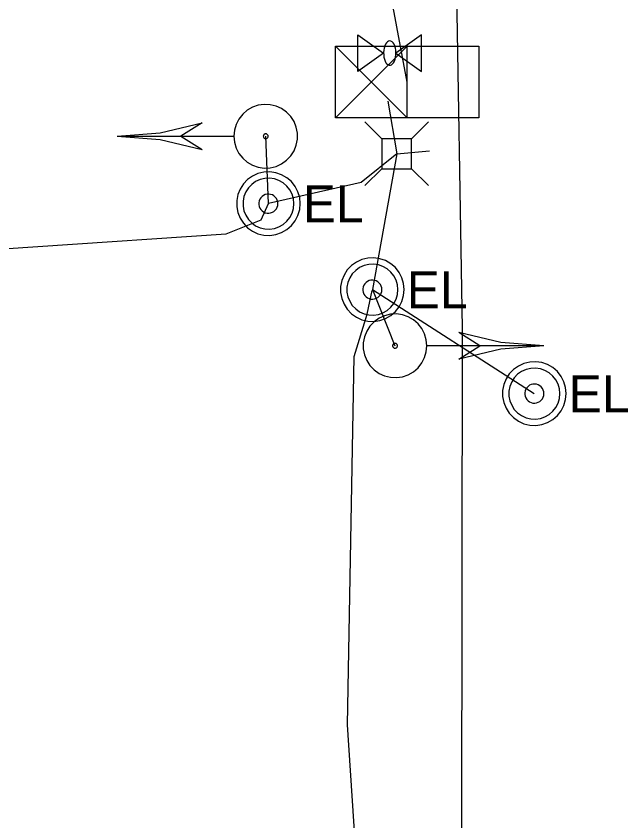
# Model space of a CAD drawing. Extents: x 600849 to 606371, y 330010 to 403088.
# Drawn here: x 602118.4 to 602181.8, y 364984.7 to 365068.1 of the extents above; entities that cross this region are included whole.
import ezdxf

# ---------------------------------------------------------------- set-up
doc = ezdxf.new("R2010")
doc.units = 0
for name, color, linetype in [('E_SIG', 7, 'Continuous'), ('E_UTL_AG', 7, 'Continuous'), ('E_UTL_AG_Bold', 7, 'Continuous'), ('E_UTL_E', 7, 'Continuous'), ('E_UTL_E_UG', 7, 'Continuous'), ('E_UTL_FO_UG', 7, 'Continuous')]:
    doc.layers.add(name, color=color, linetype=linetype)

msp = doc.modelspace()

# ---------------------------------------------------------------- linework, layer by layer
at = {"layer": 'E_SIG'}
for points in [[(602151.491, 365057.546), (602151.491, 365064.971)], [(602151.491, 365064.971), (602166.341, 365064.971)], [(602158.916, 365064.971), (602151.491, 365057.546)], [(602151.491, 365064.971), (602158.916, 365057.546)], [(602158.916, 365057.546), (602158.916, 365064.971)], [(602166.341, 365064.971), (602166.341, 365057.546)], [(602158.916, 365061.258), (602158.916, 365061.258)], [(602140.958, 365055.643), (602141.018, 365055.018), (602141.194, 365054.416), (602141.482, 365053.859), (602141.87, 365053.366), (602142.344, 365052.955), (602142.887, 365052.641), (602143.48, 365052.436), (602144.101, 365052.347), (602144.728, 365052.376), (602145.337, 365052.524), (602145.908, 365052.785), (602146.419, 365053.149), (602146.852, 365053.603), (602147.191, 365054.131), (602147.424, 365054.713), (602147.543, 365055.329), (602147.543, 365055.957), (602147.424, 365056.573), (602147.191, 365057.155), (602146.852, 365057.683), (602146.419, 365058.137), (602145.908, 365058.501), (602145.337, 365058.761), (602144.728, 365058.909), (602144.101, 365058.939), (602143.48, 365058.85), (602142.887, 365058.645), (602142.344, 365058.331), (602141.87, 365057.92), (602141.482, 365057.427), (602141.194, 365056.869), (602141.018, 365056.267), (602140.958, 365055.643)], [(602166.341, 365057.546), (602151.491, 365057.546)], [(602128.858, 365055.643), (602133.311, 365055.989), (602137.658, 365057.018)], [(602137.658, 365057.016), (602135.457, 365055.644)], [(602128.858, 365055.644), (602140.9, 365055.644)], [(602128.858, 365055.643), (602133.311, 365055.297), (602137.658, 365054.268)], [(602135.457, 365055.644), (602137.658, 365054.267)], [(602144.006, 365055.643), (602144.01, 365055.595), (602144.024, 365055.549), (602144.046, 365055.506), (602144.075, 365055.469), (602144.111, 365055.437), (602144.153, 365055.413), (602144.198, 365055.398), (602144.246, 365055.391), (602144.294, 365055.393), (602144.34, 365055.404), (602144.384, 365055.424), (602144.423, 365055.452), (602144.456, 365055.487), (602144.482, 365055.527), (602144.5, 365055.572), (602144.509, 365055.619), (602144.509, 365055.667), (602144.5, 365055.714), (602144.482, 365055.759), (602144.456, 365055.799), (602144.423, 365055.834), (602144.384, 365055.861), (602144.34, 365055.881), (602144.294, 365055.893), (602144.246, 365055.895), (602144.198, 365055.888), (602144.153, 365055.872), (602144.111, 365055.848), (602144.075, 365055.817), (602144.046, 365055.779), (602144.024, 365055.737), (602144.01, 365055.691), (602144.006, 365055.643)], [(602160.946, 365033.934), (602160.886, 365034.558), (602160.71, 365035.16), (602160.422, 365035.718), (602160.034, 365036.211), (602159.56, 365036.622), (602159.017, 365036.936), (602158.424, 365037.141), (602157.803, 365037.23), (602157.176, 365037.2), (602156.567, 365037.052), (602155.996, 365036.792), (602155.485, 365036.428), (602155.052, 365035.974), (602154.713, 365035.446), (602154.48, 365034.864), (602154.361, 365034.248), (602154.361, 365033.62), (602154.48, 365033.004), (602154.713, 365032.422), (602155.052, 365031.894), (602155.485, 365031.44), (602155.996, 365031.076), (602156.567, 365030.815), (602157.176, 365030.668), (602157.803, 365030.638), (602158.424, 365030.727), (602159.017, 365030.932), (602159.56, 365031.246), (602160.034, 365031.657), (602160.422, 365032.15), (602160.71, 365032.707), (602160.886, 365033.309), (602160.946, 365033.934)], [(602166.447, 365033.933), (602164.246, 365035.31)], [(602173.046, 365033.934), (602168.593, 365034.28), (602164.246, 365035.309)], [(602157.898, 365033.934), (602157.894, 365033.982), (602157.88, 365034.028), (602157.858, 365034.07), (602157.829, 365034.108), (602157.792, 365034.14), (602157.751, 365034.164), (602157.705, 365034.179), (602157.658, 365034.186), (602157.61, 365034.184), (602157.563, 365034.172), (602157.52, 365034.153), (602157.481, 365034.125), (602157.448, 365034.09), (602157.422, 365034.05), (602157.404, 365034.005), (602157.395, 365033.958), (602157.395, 365033.91), (602157.404, 365033.863), (602157.422, 365033.818), (602157.448, 365033.778), (602157.481, 365033.743), (602157.52, 365033.715), (602157.563, 365033.695), (602157.61, 365033.684), (602157.658, 365033.682), (602157.705, 365033.689), (602157.751, 365033.704), (602157.792, 365033.728), (602157.829, 365033.76), (602157.858, 365033.797), (602157.88, 365033.84), (602157.894, 365033.886), (602157.898, 365033.934)], [(602173.045, 365033.933), (602161.004, 365033.933)], [(602173.046, 365033.934), (602168.593, 365033.588), (602164.246, 365032.559)], [(602164.246, 365032.561), (602166.447, 365033.933)]]:
    msp.add_lwpolyline(points, dxfattribs=at)
at = {"layer": 'E_UTL_AG'}
for points in [[(602153.806, 365062.352), (602153.806, 365066.162)], [(602153.806, 365066.162), (602156.471, 365064.257)], [(602157.106, 365065.527), (602156.985, 365065.504), (602156.87, 365065.436), (602156.762, 365065.325), (602156.667, 365065.176), (602156.588, 365064.994), (602156.528, 365064.785), (602156.488, 365064.556), (602156.471, 365064.317), (602156.477, 365064.076), (602156.506, 365063.841), (602156.556, 365063.622), (602156.626, 365063.425), (602156.713, 365063.258), (602156.815, 365063.128), (602156.927, 365063.038), (602157.045, 365062.992), (602157.166, 365062.992), (602157.285, 365063.038), (602157.397, 365063.128), (602157.498, 365063.258), (602157.586, 365063.425), (602157.656, 365063.622), (602157.706, 365063.841), (602157.734, 365064.076), (602157.74, 365064.317), (602157.723, 365064.556), (602157.683, 365064.785), (602157.623, 365064.994), (602157.544, 365065.176), (602157.449, 365065.325), (602157.342, 365065.436), (602157.226, 365065.504), (602157.106, 365065.527)], [(602160.406, 365066.162), (602157.741, 365064.257)], [(602160.406, 365062.352), (602160.406, 365066.162)], [(602156.471, 365064.257), (602153.806, 365062.352)], [(602157.741, 365064.257), (602160.406, 365062.352)]]:
    msp.add_lwpolyline(points, dxfattribs=at)
at = {"layer": 'E_UTL_AG_Bold'}
for points in [[(602156.274, 365055.379), (602154.522, 365057.131)], [(602159.37, 365055.379), (602161.122, 365057.131)], [(602159.37, 365055.379), (602156.274, 365055.379)], [(602156.274, 365055.379), (602156.274, 365052.283)], [(602159.37, 365052.283), (602159.37, 365055.379)], [(602156.274, 365052.283), (602154.522, 365050.531)], [(602156.274, 365052.283), (602159.37, 365052.283)], [(602159.37, 365052.283), (602161.122, 365050.531)]]:
    msp.add_lwpolyline(points, dxfattribs=at)
at = {"layer": 'E_UTL_E'}
for points in [[(602147.834, 365048.66), (602147.775, 365049.285), (602147.598, 365049.887), (602147.311, 365050.444), (602146.923, 365050.937), (602146.449, 365051.348), (602145.905, 365051.662), (602145.312, 365051.867), (602144.691, 365051.956), (602144.065, 365051.926), (602143.455, 365051.779), (602142.884, 365051.518), (602142.373, 365051.154), (602141.94, 365050.7), (602141.601, 365050.172), (602141.368, 365049.59), (602141.249, 365048.974), (602141.249, 365048.346), (602141.368, 365047.73), (602141.601, 365047.148), (602141.94, 365046.62), (602142.373, 365046.166), (602142.884, 365045.802), (602143.455, 365045.542), (602144.065, 365045.394), (602144.691, 365045.364), (602145.312, 365045.453), (602145.905, 365045.658), (602146.449, 365045.972), (602146.923, 365046.383), (602147.311, 365046.876), (602147.598, 365047.434), (602147.775, 365048.036), (602147.834, 365048.66)], [(602147.834, 365048.66), (602147.775, 365049.285), (602147.598, 365049.887), (602147.311, 365050.444), (602146.923, 365050.937), (602146.449, 365051.348), (602145.905, 365051.662), (602145.312, 365051.867), (602144.691, 365051.956), (602144.065, 365051.926), (602143.455, 365051.779), (602142.884, 365051.518), (602142.373, 365051.154), (602141.94, 365050.7), (602141.601, 365050.172), (602141.368, 365049.59), (602141.249, 365048.974), (602141.249, 365048.346), (602141.368, 365047.73), (602141.601, 365047.148), (602141.94, 365046.62), (602142.373, 365046.166), (602142.884, 365045.802), (602143.455, 365045.542), (602144.065, 365045.394), (602144.691, 365045.364), (602145.312, 365045.453), (602145.905, 365045.658), (602146.449, 365045.972), (602146.923, 365046.383), (602147.311, 365046.876), (602147.598, 365047.434), (602147.775, 365048.036), (602147.834, 365048.66)], [(602147.174, 365048.66), (602147.127, 365049.16), (602146.985, 365049.641), (602146.755, 365050.087), (602146.445, 365050.482), (602146.066, 365050.811), (602145.631, 365051.061), (602145.157, 365051.226), (602144.66, 365051.297), (602144.159, 365051.273), (602143.671, 365051.155), (602143.214, 365050.946), (602142.806, 365050.655), (602142.459, 365050.292), (602142.188, 365049.87), (602142.001, 365049.404), (602141.906, 365048.911), (602141.906, 365048.409), (602142.001, 365047.916), (602142.188, 365047.45), (602142.459, 365047.028), (602142.806, 365046.665), (602143.214, 365046.374), (602143.671, 365046.165), (602144.159, 365046.047), (602144.66, 365046.023), (602145.157, 365046.094), (602145.631, 365046.259), (602146.066, 365046.51), (602146.445, 365046.838), (602146.755, 365047.233), (602146.985, 365047.679), (602147.127, 365048.16), (602147.174, 365048.66)], [(602147.174, 365048.66), (602147.127, 365049.16), (602146.985, 365049.641), (602146.755, 365050.087), (602146.445, 365050.482), (602146.066, 365050.811), (602145.631, 365051.061), (602145.157, 365051.226), (602144.66, 365051.297), (602144.159, 365051.273), (602143.671, 365051.155), (602143.214, 365050.946), (602142.806, 365050.655), (602142.459, 365050.292), (602142.188, 365049.87), (602142.001, 365049.404), (602141.906, 365048.911), (602141.906, 365048.409), (602142.001, 365047.916), (602142.188, 365047.45), (602142.459, 365047.028), (602142.806, 365046.665), (602143.214, 365046.374), (602143.671, 365046.165), (602144.159, 365046.047), (602144.66, 365046.023), (602145.157, 365046.094), (602145.631, 365046.259), (602146.066, 365046.51), (602146.445, 365046.838), (602146.755, 365047.233), (602146.985, 365047.679), (602147.127, 365048.16), (602147.174, 365048.66)], [(602145.524, 365048.66), (602145.506, 365048.847), (602145.453, 365049.028), (602145.367, 365049.195), (602145.251, 365049.343), (602145.109, 365049.466), (602144.946, 365049.561), (602144.768, 365049.622), (602144.581, 365049.649), (602144.393, 365049.64), (602144.211, 365049.596), (602144.039, 365049.517), (602143.886, 365049.408), (602143.756, 365049.272), (602143.654, 365049.114), (602143.584, 365048.939), (602143.549, 365048.754), (602143.549, 365048.566), (602143.584, 365048.381), (602143.654, 365048.206), (602143.756, 365048.048), (602143.886, 365047.912), (602144.039, 365047.803), (602144.211, 365047.724), (602144.393, 365047.68), (602144.581, 365047.671), (602144.768, 365047.698), (602144.946, 365047.76), (602145.109, 365047.854), (602145.251, 365047.977), (602145.367, 365048.125), (602145.453, 365048.292), (602145.506, 365048.473), (602145.524, 365048.66)], [(602145.524, 365048.66), (602145.506, 365048.847), (602145.453, 365049.028), (602145.367, 365049.195), (602145.251, 365049.343), (602145.109, 365049.466), (602144.946, 365049.561), (602144.768, 365049.622), (602144.581, 365049.649), (602144.393, 365049.64), (602144.211, 365049.596), (602144.039, 365049.517), (602143.886, 365049.408), (602143.756, 365049.272), (602143.654, 365049.114), (602143.584, 365048.939), (602143.549, 365048.754), (602143.549, 365048.566), (602143.584, 365048.381), (602143.654, 365048.206), (602143.756, 365048.048), (602143.886, 365047.912), (602144.039, 365047.803), (602144.211, 365047.724), (602144.393, 365047.68), (602144.581, 365047.671), (602144.768, 365047.698), (602144.946, 365047.76), (602145.109, 365047.854), (602145.251, 365047.977), (602145.367, 365048.125), (602145.453, 365048.292), (602145.506, 365048.473), (602145.524, 365048.66)], [(602158.6, 365039.751), (602158.541, 365040.376), (602158.364, 365040.978), (602158.077, 365041.535), (602157.689, 365042.028), (602157.215, 365042.439), (602156.671, 365042.753), (602156.078, 365042.958), (602155.457, 365043.047), (602154.831, 365043.017), (602154.221, 365042.87), (602153.65, 365042.609), (602153.139, 365042.245), (602152.706, 365041.791), (602152.367, 365041.263), (602152.134, 365040.681), (602152.015, 365040.065), (602152.015, 365039.437), (602152.134, 365038.821), (602152.367, 365038.239), (602152.706, 365037.711), (602153.139, 365037.257), (602153.65, 365036.893), (602154.221, 365036.633), (602154.831, 365036.485), (602155.457, 365036.455), (602156.078, 365036.544), (602156.671, 365036.749), (602157.215, 365037.063), (602157.689, 365037.474), (602158.077, 365037.967), (602158.364, 365038.525), (602158.541, 365039.127), (602158.6, 365039.751)], [(602158.6, 365039.751), (602158.541, 365040.376), (602158.364, 365040.978), (602158.077, 365041.535), (602157.689, 365042.028), (602157.215, 365042.439), (602156.671, 365042.753), (602156.078, 365042.958), (602155.457, 365043.047), (602154.831, 365043.017), (602154.221, 365042.87), (602153.65, 365042.609), (602153.139, 365042.245), (602152.706, 365041.791), (602152.367, 365041.263), (602152.134, 365040.681), (602152.015, 365040.065), (602152.015, 365039.437), (602152.134, 365038.821), (602152.367, 365038.239), (602152.706, 365037.711), (602153.139, 365037.257), (602153.65, 365036.893), (602154.221, 365036.633), (602154.831, 365036.485), (602155.457, 365036.455), (602156.078, 365036.544), (602156.671, 365036.749), (602157.215, 365037.063), (602157.689, 365037.474), (602158.077, 365037.967), (602158.364, 365038.525), (602158.541, 365039.127), (602158.6, 365039.751)], [(602157.94, 365039.751), (602157.893, 365040.251), (602157.751, 365040.732), (602157.521, 365041.178), (602157.211, 365041.573), (602156.832, 365041.902), (602156.397, 365042.152), (602155.923, 365042.317), (602155.426, 365042.388), (602154.925, 365042.364), (602154.437, 365042.246), (602153.98, 365042.037), (602153.572, 365041.746), (602153.225, 365041.383), (602152.954, 365040.961), (602152.767, 365040.495), (602152.672, 365040.002), (602152.672, 365039.5), (602152.767, 365039.007), (602152.954, 365038.541), (602153.225, 365038.119), (602153.572, 365037.756), (602153.98, 365037.465), (602154.437, 365037.256), (602154.925, 365037.138), (602155.426, 365037.114), (602155.923, 365037.185), (602156.397, 365037.35), (602156.832, 365037.601), (602157.211, 365037.929), (602157.521, 365038.324), (602157.751, 365038.77), (602157.893, 365039.251), (602157.94, 365039.751)], [(602157.94, 365039.751), (602157.893, 365040.251), (602157.751, 365040.732), (602157.521, 365041.178), (602157.211, 365041.573), (602156.832, 365041.902), (602156.397, 365042.152), (602155.923, 365042.317), (602155.426, 365042.388), (602154.925, 365042.364), (602154.437, 365042.246), (602153.98, 365042.037), (602153.572, 365041.746), (602153.225, 365041.383), (602152.954, 365040.961), (602152.767, 365040.495), (602152.672, 365040.002), (602152.672, 365039.5), (602152.767, 365039.007), (602152.954, 365038.541), (602153.225, 365038.119), (602153.572, 365037.756), (602153.98, 365037.465), (602154.437, 365037.256), (602154.925, 365037.138), (602155.426, 365037.114), (602155.923, 365037.185), (602156.397, 365037.35), (602156.832, 365037.601), (602157.211, 365037.929), (602157.521, 365038.324), (602157.751, 365038.77), (602157.893, 365039.251), (602157.94, 365039.751)], [(602156.29, 365039.751), (602156.272, 365039.938), (602156.219, 365040.119), (602156.133, 365040.286), (602156.017, 365040.434), (602155.875, 365040.557), (602155.712, 365040.652), (602155.534, 365040.713), (602155.347, 365040.74), (602155.159, 365040.731), (602154.977, 365040.687), (602154.805, 365040.608), (602154.652, 365040.499), (602154.522, 365040.363), (602154.42, 365040.205), (602154.35, 365040.03), (602154.315, 365039.845), (602154.315, 365039.657), (602154.35, 365039.472), (602154.42, 365039.297), (602154.522, 365039.139), (602154.652, 365039.003), (602154.805, 365038.894), (602154.977, 365038.816), (602155.159, 365038.771), (602155.347, 365038.762), (602155.534, 365038.789), (602155.712, 365038.851), (602155.875, 365038.945), (602156.017, 365039.068), (602156.133, 365039.216), (602156.219, 365039.383), (602156.272, 365039.564), (602156.29, 365039.751)], [(602156.29, 365039.751), (602156.272, 365039.938), (602156.219, 365040.119), (602156.133, 365040.286), (602156.017, 365040.434), (602155.875, 365040.557), (602155.712, 365040.652), (602155.534, 365040.713), (602155.347, 365040.74), (602155.159, 365040.731), (602154.977, 365040.687), (602154.805, 365040.608), (602154.652, 365040.499), (602154.522, 365040.363), (602154.42, 365040.205), (602154.35, 365040.03), (602154.315, 365039.845), (602154.315, 365039.657), (602154.35, 365039.472), (602154.42, 365039.297), (602154.522, 365039.139), (602154.652, 365039.003), (602154.805, 365038.894), (602154.977, 365038.816), (602155.159, 365038.771), (602155.347, 365038.762), (602155.534, 365038.789), (602155.712, 365038.851), (602155.875, 365038.945), (602156.017, 365039.068), (602156.133, 365039.216), (602156.219, 365039.383), (602156.272, 365039.564), (602156.29, 365039.751)], [(602175.376, 365028.981), (602175.317, 365029.606), (602175.14, 365030.208), (602174.852, 365030.765), (602174.465, 365031.258), (602173.991, 365031.669), (602173.447, 365031.983), (602172.854, 365032.188), (602172.233, 365032.277), (602171.607, 365032.247), (602170.997, 365032.1), (602170.426, 365031.839), (602169.915, 365031.475), (602169.482, 365031.021), (602169.143, 365030.493), (602168.91, 365029.911), (602168.791, 365029.295), (602168.791, 365028.667), (602168.91, 365028.051), (602169.143, 365027.469), (602169.482, 365026.941), (602169.915, 365026.487), (602170.426, 365026.123), (602170.997, 365025.863), (602171.607, 365025.715), (602172.233, 365025.685), (602172.854, 365025.774), (602173.447, 365025.979), (602173.991, 365026.293), (602174.465, 365026.704), (602174.852, 365027.197), (602175.14, 365027.755), (602175.317, 365028.357), (602175.376, 365028.981)], [(602175.376, 365028.981), (602175.317, 365029.606), (602175.14, 365030.208), (602174.852, 365030.765), (602174.465, 365031.258), (602173.991, 365031.669), (602173.447, 365031.983), (602172.854, 365032.188), (602172.233, 365032.277), (602171.607, 365032.247), (602170.997, 365032.1), (602170.426, 365031.839), (602169.915, 365031.475), (602169.482, 365031.021), (602169.143, 365030.493), (602168.91, 365029.911), (602168.791, 365029.295), (602168.791, 365028.667), (602168.91, 365028.051), (602169.143, 365027.469), (602169.482, 365026.941), (602169.915, 365026.487), (602170.426, 365026.123), (602170.997, 365025.863), (602171.607, 365025.715), (602172.233, 365025.685), (602172.854, 365025.774), (602173.447, 365025.979), (602173.991, 365026.293), (602174.465, 365026.704), (602174.852, 365027.197), (602175.14, 365027.755), (602175.317, 365028.357), (602175.376, 365028.981)], [(602174.716, 365028.981), (602174.669, 365029.481), (602174.527, 365029.962), (602174.297, 365030.408), (602173.987, 365030.803), (602173.608, 365031.132), (602173.173, 365031.383), (602172.699, 365031.547), (602172.202, 365031.618), (602171.701, 365031.594), (602171.213, 365031.476), (602170.756, 365031.267), (602170.348, 365030.976), (602170.001, 365030.613), (602169.73, 365030.191), (602169.543, 365029.725), (602169.448, 365029.232), (602169.448, 365028.73), (602169.543, 365028.237), (602169.73, 365027.771), (602170.001, 365027.349), (602170.348, 365026.986), (602170.756, 365026.695), (602171.213, 365026.486), (602171.701, 365026.368), (602172.202, 365026.344), (602172.699, 365026.416), (602173.173, 365026.58), (602173.608, 365026.831), (602173.987, 365027.159), (602174.297, 365027.554), (602174.527, 365028), (602174.669, 365028.481), (602174.716, 365028.981)], [(602174.716, 365028.981), (602174.669, 365029.481), (602174.527, 365029.962), (602174.297, 365030.408), (602173.987, 365030.803), (602173.608, 365031.132), (602173.173, 365031.383), (602172.699, 365031.547), (602172.202, 365031.618), (602171.701, 365031.594), (602171.213, 365031.476), (602170.756, 365031.267), (602170.348, 365030.976), (602170.001, 365030.613), (602169.73, 365030.191), (602169.543, 365029.725), (602169.448, 365029.232), (602169.448, 365028.73), (602169.543, 365028.237), (602169.73, 365027.771), (602170.001, 365027.349), (602170.348, 365026.986), (602170.756, 365026.695), (602171.213, 365026.486), (602171.701, 365026.368), (602172.202, 365026.344), (602172.699, 365026.416), (602173.173, 365026.58), (602173.608, 365026.831), (602173.987, 365027.159), (602174.297, 365027.554), (602174.527, 365028), (602174.669, 365028.481), (602174.716, 365028.981)], [(602173.066, 365028.981), (602173.048, 365029.168), (602172.995, 365029.349), (602172.909, 365029.516), (602172.793, 365029.664), (602172.651, 365029.788), (602172.488, 365029.882), (602172.31, 365029.943), (602172.123, 365029.97), (602171.935, 365029.961), (602171.753, 365029.917), (602171.581, 365029.838), (602171.428, 365029.729), (602171.298, 365029.593), (602171.196, 365029.435), (602171.126, 365029.26), (602171.091, 365029.075), (602171.091, 365028.887), (602171.126, 365028.702), (602171.196, 365028.527), (602171.298, 365028.369), (602171.428, 365028.233), (602171.581, 365028.124), (602171.753, 365028.046), (602171.935, 365028.001), (602172.123, 365027.992), (602172.31, 365028.019), (602172.488, 365028.081), (602172.651, 365028.175), (602172.793, 365028.298), (602172.909, 365028.446), (602172.995, 365028.613), (602173.048, 365028.794), (602173.066, 365028.981)], [(602173.066, 365028.981), (602173.048, 365029.168), (602172.995, 365029.349), (602172.909, 365029.516), (602172.793, 365029.664), (602172.651, 365029.788), (602172.488, 365029.882), (602172.31, 365029.943), (602172.123, 365029.97), (602171.935, 365029.961), (602171.753, 365029.917), (602171.581, 365029.838), (602171.428, 365029.729), (602171.298, 365029.593), (602171.196, 365029.435), (602171.126, 365029.26), (602171.091, 365029.075), (602171.091, 365028.887), (602171.126, 365028.702), (602171.196, 365028.527), (602171.298, 365028.369), (602171.428, 365028.233), (602171.581, 365028.124), (602171.753, 365028.046), (602171.935, 365028.001), (602172.123, 365027.992), (602172.31, 365028.019), (602172.488, 365028.081), (602172.651, 365028.175), (602172.793, 365028.298), (602172.909, 365028.446), (602172.995, 365028.613), (602173.048, 365028.794), (602173.066, 365028.981)]]:
    msp.add_lwpolyline(points, dxfattribs=at)
at = {"layer": 'E_UTL_E_UG'}
for points in [[(602158.916, 365061.258), (602157.369, 365069.574), (602156.86, 365108.155), (602155.72, 365109.504)], [(602156.894, 365059.284), (602157.822, 365053.831)], [(602077.668, 365041.362), (602101.117, 365042.893), (602140.147, 365045.531), (602143.798, 365046.978), (602144.533, 365048.659), (602144.259, 365055.642)], [(602157.822, 365053.831), (602154.15, 365050.863), (602144.533, 365048.659)], [(602157.822, 365053.831), (602155.299, 365039.75)], [(602157.822, 365053.831), (602161.235, 365054.128)], [(602141.645, 364732.879), (602142.713, 364825.295), (602156.099, 364959.654), (602154.713, 364964.199), (602152.723, 364994.648), (602153.43, 365032.839), (602154.778, 365037.197), (602155.291, 365039.648)], [(602155.299, 365039.75), (602157.645, 365033.934)], [(602155.299, 365039.75), (602172.075, 365028.98)]]:
    msp.add_lwpolyline(points, dxfattribs=at)
at = {"layer": 'E_UTL_FO_UG'}
msp.add_lwpolyline([(602176.728, 364221.101), (602169.144, 364221.442), (602167.015, 364223.249), (602165.672, 364227.023), (602161.154, 364302.7), (602162.055, 364344.158), (602164.272, 364467.321), (602165.166, 364512.12), (602164.57, 364598.465), (602164.884, 364637.157), (602166.323, 364677.215), (602160.842, 364686.408), (602166.296, 364687.123), (602164.058, 364758.913), (602160.885, 364891.903), (602162.676, 364925.611), (602161.704, 364940.092), (602164.561, 364982.992), (602164.619, 365035.739), (602163.311, 365113.4), (602164.989, 365277.448)], dxfattribs=at)

# ---------------------------------------------------------------- texts
at = {"layer": 'E_UTL_E'}
for p in [(602148.098, 365046.714), (602148.098, 365046.714), (602158.864, 365037.806), (602158.864, 365037.806), (602175.64, 365027.036), (602175.64, 365027.036)]:
    msp.add_text('EL', height=3.8491, dxfattribs=at).set_placement(p)

doc.saveas('drawing.dxf')
